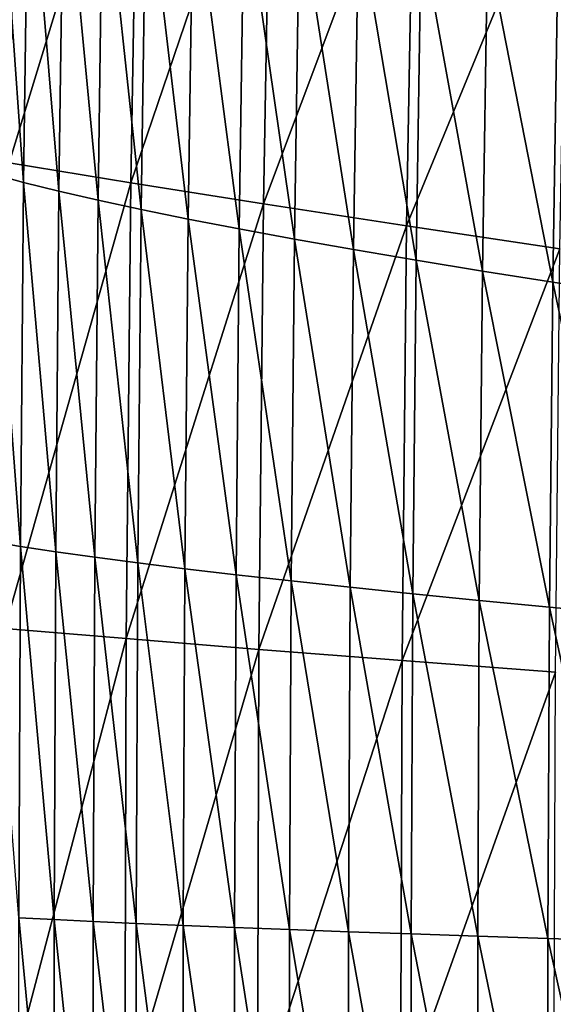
# Model space of a CAD drawing. Header units: millimetres. Extents: x -300 to 300, y -500 to 500.
# Tile 383 of 656: x -278 to -256, y 4 to 45. Entities that reach past the tile are written whole.
import ezdxf

# ---------------------------------------------------------------- set-up
doc = ezdxf.new("R2010")
doc.units = ezdxf.units.MM
doc.header["$LTSCALE"] = 81.481481
doc.layers.add('20', color=7, linetype='CONTINUOUS')
doc.layers.add('22', color=7, linetype='CONTINUOUS')

msp = doc.modelspace()

# ---------------------------------------------------------------- linework, layer by layer
at = {"layer": '20', "color": 7, "linetype": 'CONTINUOUS'}
for points in [[(-278.391, 38.774, 37.601), (-273.076, 56.187, 40.869), (-278.073, 57.4, 37.632), (-278.391, 38.774, 37.601)], [(-273.393, 37.949, 40.836), (-273.076, 56.187, 40.869), (-278.391, 38.774, 37.601), (-273.393, 37.949, 40.836)], [(-273.393, 37.949, 40.836), (-267.626, 54.916, 43.927), (-273.076, 56.187, 40.869), (-273.393, 37.949, 40.836)], [(-267.941, 37.086, 43.893), (-267.626, 54.916, 43.927), (-273.393, 37.949, 40.836), (-267.941, 37.086, 43.893)], [(-267.941, 37.086, 43.893), (-261.743, 53.589, 46.811), (-267.626, 54.916, 43.927), (-267.941, 37.086, 43.893)], [(-262.055, 36.184, 46.776), (-261.743, 53.589, 46.811), (-267.941, 37.086, 43.893), (-262.055, 36.184, 46.776)], [(-262.055, 36.184, 46.776), (-255.445, 52.206, 49.526), (-261.743, 53.589, 46.811), (-262.055, 36.184, 46.776)], [(-255.753, 35.246, 49.491), (-255.445, 52.206, 49.526), (-262.055, 36.184, 46.776), (-255.753, 35.246, 49.491)], [(-278.578, 19.642, 37.582), (-273.393, 37.949, 40.836), (-278.391, 38.774, 37.601), (-278.578, 19.642, 37.582)], [(-273.581, 19.222, 40.816), (-273.393, 37.949, 40.836), (-278.578, 19.642, 37.582), (-273.581, 19.222, 40.816)], [(-273.581, 19.222, 40.816), (-267.941, 37.086, 43.893), (-273.393, 37.949, 40.836), (-273.581, 19.222, 40.816)], [(-268.128, 18.782, 43.872), (-267.941, 37.086, 43.893), (-273.581, 19.222, 40.816), (-268.128, 18.782, 43.872)], [(-268.128, 18.782, 43.872), (-262.055, 36.184, 46.776), (-267.941, 37.086, 43.893), (-268.128, 18.782, 43.872)], [(-262.24, 18.323, 46.755), (-262.055, 36.184, 46.776), (-268.128, 18.782, 43.872), (-262.24, 18.323, 46.755)], [(-262.24, 18.323, 46.755), (-255.753, 35.246, 49.491), (-262.055, 36.184, 46.776), (-262.24, 18.323, 46.755)], [(-255.937, 17.846, 49.47), (-255.753, 35.246, 49.491), (-262.24, 18.323, 46.755), (-255.937, 17.846, 49.47)], [(-278.64, 0, 37.575), (-273.581, 19.222, 40.816), (-278.578, 19.642, 37.582), (-278.64, 0, 37.575)], [(-273.643, 0, 40.809), (-273.581, 19.222, 40.816), (-278.64, 0, 37.575), (-273.643, 0, 40.809)], [(-273.643, 0, 40.809), (-268.128, 18.782, 43.872), (-273.581, 19.222, 40.816), (-273.643, 0, 40.809)], [(-268.19, 0, 43.865), (-268.128, 18.782, 43.872), (-273.643, 0, 40.809), (-268.19, 0, 43.865)], [(-268.19, 0, 43.865), (-262.24, 18.323, 46.755), (-268.128, 18.782, 43.872), (-268.19, 0, 43.865)], [(-262.301, 0, 46.748), (-262.24, 18.323, 46.755), (-268.19, 0, 43.865), (-262.301, 0, 46.748)], [(-262.301, 0, 46.748), (-255.937, 17.846, 49.47), (-262.24, 18.323, 46.755), (-262.301, 0, 46.748)], [(-255.997, 0, 49.463), (-255.937, 17.846, 49.47), (-262.301, 0, 46.748), (-255.997, 0, 49.463)]]:
    msp.add_3dface(points, dxfattribs=at)
at = {"layer": '22', "color": 7, "linetype": 'CONTINUOUS'}
for points in [[(-279.093, 38.319, 17.028), (-278.896, 53.097, 17.031), (-277.801, 37.971, 18.5), (-279.093, 38.319, 17.028)], [(-277.801, 37.971, 18.5), (-278.896, 53.097, 17.031), (-277.603, 52.619, 18.506), (-277.801, 37.971, 18.5)], [(-277.801, 37.971, 18.5), (-277.603, 52.619, 18.506), (-276.352, 37.611, 19.981), (-277.801, 37.971, 18.5)], [(-276.352, 37.611, 19.981), (-277.603, 52.619, 18.506), (-276.152, 52.125, 19.99), (-276.352, 37.611, 19.981)], [(-276.352, 37.611, 19.981), (-276.152, 52.125, 19.99), (-274.743, 37.24, 21.468), (-276.352, 37.611, 19.981)], [(-274.743, 37.24, 21.468), (-276.152, 52.125, 19.99), (-274.541, 51.614, 21.479), (-274.743, 37.24, 21.468)], [(-274.743, 37.24, 21.468), (-274.541, 51.614, 21.479), (-272.972, 36.858, 22.956), (-274.743, 37.24, 21.468)], [(-272.972, 36.858, 22.956), (-274.541, 51.614, 21.479), (-272.769, 51.087, 22.969), (-272.972, 36.858, 22.956)], [(-272.972, 36.858, 22.956), (-272.769, 51.087, 22.969), (-271.036, 36.463, 24.44), (-272.972, 36.858, 22.956)], [(-271.036, 36.463, 24.44), (-272.769, 51.087, 22.969), (-270.832, 50.544, 24.455), (-271.036, 36.463, 24.44)], [(-271.036, 36.463, 24.44), (-270.832, 50.544, 24.455), (-268.933, 36.058, 25.917), (-271.036, 36.463, 24.44)], [(-268.933, 36.058, 25.917), (-270.832, 50.544, 24.455), (-268.729, 49.986, 25.934), (-268.933, 36.058, 25.917)], [(-268.933, 36.058, 25.917), (-268.729, 49.986, 25.934), (-266.668, 35.642, 27.381), (-268.933, 36.058, 25.917)], [(-266.668, 35.642, 27.381), (-268.729, 49.986, 25.934), (-266.463, 49.411, 27.399), (-266.668, 35.642, 27.381)], [(-266.668, 35.642, 27.381), (-266.463, 49.411, 27.399), (-264.243, 35.214, 28.829), (-266.668, 35.642, 27.381)], [(-264.243, 35.214, 28.829), (-266.463, 49.411, 27.399), (-264.038, 48.822, 28.848), (-264.243, 35.214, 28.829)], [(-264.243, 35.214, 28.829), (-264.038, 48.822, 28.848), (-261.662, 34.775, 30.257), (-264.243, 35.214, 28.829)], [(-261.662, 34.775, 30.257), (-264.038, 48.822, 28.848), (-261.456, 48.216, 30.277), (-261.662, 34.775, 30.257)], [(-261.662, 34.775, 30.257), (-261.456, 48.216, 30.277), (-258.927, 34.326, 31.663), (-261.662, 34.775, 30.257)], [(-258.927, 34.326, 31.663), (-261.456, 48.216, 30.277), (-258.722, 47.596, 31.683), (-258.927, 34.326, 31.663)], [(-258.927, 34.326, 31.663), (-258.722, 47.596, 31.683), (-256.044, 33.866, 33.041), (-258.927, 34.326, 31.663)], [(-256.044, 33.866, 33.041), (-258.722, 47.596, 31.683), (-255.839, 46.961, 33.063), (-256.044, 33.866, 33.041)], [(-256.044, 33.866, 33.041), (-255.839, 46.961, 33.063), (-253.014, 33.396, 34.391), (-256.044, 33.866, 33.041)], [(-279.222, 23.228, 17.026), (-279.093, 38.319, 17.028), (-277.932, 23.015, 18.496), (-279.222, 23.228, 17.026)], [(-277.932, 23.015, 18.496), (-279.093, 38.319, 17.028), (-277.801, 37.971, 18.5), (-277.932, 23.015, 18.496)], [(-277.932, 23.015, 18.496), (-277.801, 37.971, 18.5), (-276.484, 22.795, 19.975), (-277.932, 23.015, 18.496)], [(-276.484, 22.795, 19.975), (-277.801, 37.971, 18.5), (-276.352, 37.611, 19.981), (-276.484, 22.795, 19.975)], [(-276.484, 22.795, 19.975), (-276.352, 37.611, 19.981), (-274.876, 22.569, 21.46), (-276.484, 22.795, 19.975)], [(-274.876, 22.569, 21.46), (-276.352, 37.611, 19.981), (-274.743, 37.24, 21.468), (-274.876, 22.569, 21.46)], [(-274.876, 22.569, 21.46), (-274.743, 37.24, 21.468), (-273.106, 22.336, 22.947), (-274.876, 22.569, 21.46)], [(-273.106, 22.336, 22.947), (-274.743, 37.24, 21.468), (-272.972, 36.858, 22.956), (-273.106, 22.336, 22.947)], [(-273.106, 22.336, 22.947), (-272.972, 36.858, 22.956), (-271.17, 22.095, 24.43), (-273.106, 22.336, 22.947)], [(-271.17, 22.095, 24.43), (-272.972, 36.858, 22.956), (-271.036, 36.463, 24.44), (-271.17, 22.095, 24.43)], [(-271.17, 22.095, 24.43), (-271.036, 36.463, 24.44), (-269.069, 21.848, 25.906), (-271.17, 22.095, 24.43)], [(-269.069, 21.848, 25.906), (-271.036, 36.463, 24.44), (-268.933, 36.058, 25.917), (-269.069, 21.848, 25.906)], [(-269.069, 21.848, 25.906), (-268.933, 36.058, 25.917), (-266.804, 21.594, 27.369), (-269.069, 21.848, 25.906)], [(-266.804, 21.594, 27.369), (-268.933, 36.058, 25.917), (-266.668, 35.642, 27.381), (-266.804, 21.594, 27.369)], [(-266.804, 21.594, 27.369), (-266.668, 35.642, 27.381), (-264.379, 21.334, 28.816), (-266.804, 21.594, 27.369)], [(-264.379, 21.334, 28.816), (-266.668, 35.642, 27.381), (-264.243, 35.214, 28.829), (-264.379, 21.334, 28.816)], [(-264.379, 21.334, 28.816), (-264.243, 35.214, 28.829), (-261.797, 21.067, 30.244), (-264.379, 21.334, 28.816)], [(-261.797, 21.067, 30.244), (-264.243, 35.214, 28.829), (-261.662, 34.775, 30.257), (-261.797, 21.067, 30.244)], [(-261.797, 21.067, 30.244), (-261.662, 34.775, 30.257), (-259.063, 20.794, 31.649), (-261.797, 21.067, 30.244)], [(-259.063, 20.794, 31.649), (-261.662, 34.775, 30.257), (-258.927, 34.326, 31.663), (-259.063, 20.794, 31.649)], [(-259.063, 20.794, 31.649), (-258.927, 34.326, 31.663), (-256.179, 20.514, 33.027), (-259.063, 20.794, 31.649)], [(-256.179, 20.514, 33.027), (-258.927, 34.326, 31.663), (-256.044, 33.866, 33.041), (-256.179, 20.514, 33.027)], [(-256.179, 20.514, 33.027), (-256.044, 33.866, 33.041), (-253.149, 20.228, 34.376), (-256.179, 20.514, 33.027)], [(-253.149, 20.228, 34.376), (-256.044, 33.866, 33.041), (-253.014, 33.396, 34.391), (-253.149, 20.228, 34.376)], [(-277.997, 7.75, 18.493), (-279.222, 23.228, 17.026), (-277.932, 23.015, 18.496), (-277.997, 7.75, 18.493)], [(-277.997, 7.75, 18.493), (-277.932, 23.015, 18.496), (-276.55, 7.675, 19.972), (-277.997, 7.75, 18.493)], [(-276.55, 7.675, 19.972), (-277.932, 23.015, 18.496), (-276.484, 22.795, 19.975), (-276.55, 7.675, 19.972)], [(-276.55, 7.675, 19.972), (-276.484, 22.795, 19.975), (-274.942, 7.598, 21.456), (-276.55, 7.675, 19.972)], [(-274.942, 7.598, 21.456), (-276.484, 22.795, 19.975), (-274.876, 22.569, 21.46), (-274.942, 7.598, 21.456)], [(-274.942, 7.598, 21.456), (-274.876, 22.569, 21.46), (-273.172, 7.519, 22.942), (-274.942, 7.598, 21.456)], [(-273.172, 7.519, 22.942), (-274.876, 22.569, 21.46), (-273.106, 22.336, 22.947), (-273.172, 7.519, 22.942)], [(-273.172, 7.519, 22.942), (-273.106, 22.336, 22.947), (-271.237, 7.438, 24.425), (-273.172, 7.519, 22.942)], [(-271.237, 7.438, 24.425), (-273.106, 22.336, 22.947), (-271.17, 22.095, 24.43), (-271.237, 7.438, 24.425)], [(-271.237, 7.438, 24.425), (-271.17, 22.095, 24.43), (-269.136, 7.354, 25.9), (-271.237, 7.438, 24.425)], [(-269.136, 7.354, 25.9), (-271.17, 22.095, 24.43), (-269.069, 21.848, 25.906), (-269.136, 7.354, 25.9)], [(-269.136, 7.354, 25.9), (-269.069, 21.848, 25.906), (-266.871, 7.268, 27.363), (-269.136, 7.354, 25.9)], [(-266.871, 7.268, 27.363), (-269.069, 21.848, 25.906), (-266.804, 21.594, 27.369), (-266.871, 7.268, 27.363)], [(-266.871, 7.268, 27.363), (-266.804, 21.594, 27.369), (-264.446, 7.18, 28.81), (-266.871, 7.268, 27.363)], [(-264.446, 7.18, 28.81), (-266.804, 21.594, 27.369), (-264.379, 21.334, 28.816), (-264.446, 7.18, 28.81)], [(-264.446, 7.18, 28.81), (-264.379, 21.334, 28.816), (-261.865, 7.09, 30.237), (-264.446, 7.18, 28.81)], [(-261.865, 7.09, 30.237), (-264.379, 21.334, 28.816), (-261.797, 21.067, 30.244), (-261.865, 7.09, 30.237)], [(-261.865, 7.09, 30.237), (-261.797, 21.067, 30.244), (-259.13, 6.997, 31.641), (-261.865, 7.09, 30.237)], [(-259.13, 6.997, 31.641), (-261.797, 21.067, 30.244), (-259.063, 20.794, 31.649), (-259.13, 6.997, 31.641)], [(-259.13, 6.997, 31.641), (-259.063, 20.794, 31.649), (-256.246, 6.903, 33.02), (-259.13, 6.997, 31.641)], [(-256.246, 6.903, 33.02), (-259.063, 20.794, 31.649), (-256.179, 20.514, 33.027), (-256.246, 6.903, 33.02)], [(-256.246, 6.903, 33.02), (-256.179, 20.514, 33.027), (-253.216, 6.806, 34.369), (-256.246, 6.903, 33.02)], [(-253.216, 6.806, 34.369), (-256.179, 20.514, 33.027), (-253.149, 20.228, 34.376), (-253.216, 6.806, 34.369)], [(-277.997, -7.75, 18.493), (-277.997, 7.75, 18.493), (-276.55, -7.675, 19.972), (-277.997, -7.75, 18.493)], [(-276.55, -7.675, 19.972), (-277.997, 7.75, 18.493), (-276.55, 7.675, 19.972), (-276.55, -7.675, 19.972)], [(-276.55, -7.675, 19.972), (-276.55, 7.675, 19.972), (-274.942, -7.598, 21.456), (-276.55, -7.675, 19.972)], [(-274.942, -7.598, 21.456), (-276.55, 7.675, 19.972), (-274.942, 7.598, 21.456), (-274.942, -7.598, 21.456)], [(-274.942, -7.598, 21.456), (-274.942, 7.598, 21.456), (-273.172, -7.519, 22.942), (-274.942, -7.598, 21.456)], [(-273.172, -7.519, 22.942), (-274.942, 7.598, 21.456), (-273.172, 7.519, 22.942), (-273.172, -7.519, 22.942)], [(-273.172, -7.519, 22.942), (-273.172, 7.519, 22.942), (-271.237, -7.438, 24.425), (-273.172, -7.519, 22.942)], [(-271.237, -7.438, 24.425), (-273.172, 7.519, 22.942), (-271.237, 7.438, 24.425), (-271.237, -7.438, 24.425)], [(-271.237, -7.438, 24.425), (-271.237, 7.438, 24.425), (-269.136, -7.354, 25.9), (-271.237, -7.438, 24.425)], [(-269.136, -7.354, 25.9), (-271.237, 7.438, 24.425), (-269.136, 7.354, 25.9), (-269.136, -7.354, 25.9)], [(-269.136, -7.354, 25.9), (-269.136, 7.354, 25.9), (-266.871, -7.268, 27.363), (-269.136, -7.354, 25.9)], [(-266.871, -7.268, 27.363), (-269.136, 7.354, 25.9), (-266.871, 7.268, 27.363), (-266.871, -7.268, 27.363)], [(-266.871, -7.268, 27.363), (-266.871, 7.268, 27.363), (-264.446, -7.18, 28.81), (-266.871, -7.268, 27.363)], [(-264.446, -7.18, 28.81), (-266.871, 7.268, 27.363), (-264.446, 7.18, 28.81), (-264.446, -7.18, 28.81)], [(-264.446, -7.18, 28.81), (-264.446, 7.18, 28.81), (-261.865, -7.09, 30.237), (-264.446, -7.18, 28.81)], [(-261.865, -7.09, 30.237), (-264.446, 7.18, 28.81), (-261.865, 7.09, 30.237), (-261.865, -7.09, 30.237)], [(-261.865, -7.09, 30.237), (-261.865, 7.09, 30.237), (-259.13, -6.997, 31.641), (-261.865, -7.09, 30.237)], [(-259.13, -6.997, 31.641), (-261.865, 7.09, 30.237), (-259.13, 6.997, 31.641), (-259.13, -6.997, 31.641)], [(-259.13, -6.997, 31.641), (-259.13, 6.997, 31.641), (-256.246, -6.903, 33.02), (-259.13, -6.997, 31.641)], [(-256.246, -6.903, 33.02), (-259.13, 6.997, 31.641), (-256.246, 6.903, 33.02), (-256.246, -6.903, 33.02)], [(-256.246, -6.903, 33.02), (-256.246, 6.903, 33.02), (-253.216, -6.806, 34.369), (-256.246, -6.903, 33.02)], [(-253.216, -6.806, 34.369), (-256.246, 6.903, 33.02), (-253.216, 6.806, 34.369), (-253.216, -6.806, 34.369)]]:
    msp.add_3dface(points, dxfattribs=at)

doc.saveas('drawing.dxf')
